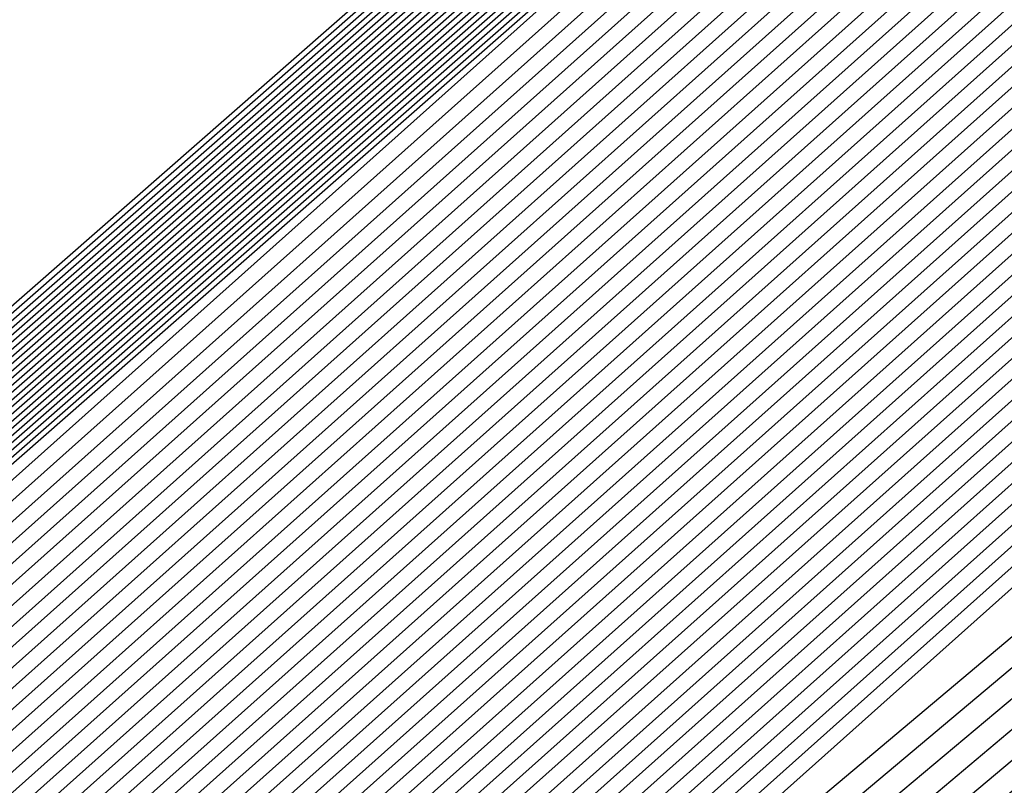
# Model space of a CAD drawing. Extents: x 3249832 to 3255657, y 13789405 to 13793316.
# Tile 722 of 1056: x 3253206.047 to 3253206.182, y 13791255.387 to 13791255.491. Entities that reach past the tile are written whole.
import ezdxf

# ---------------------------------------------------------------- set-up
doc = ezdxf.new("R2010")
doc.units = 0
doc.header["$LTSCALE"] = 100
doc.header["$MEASUREMENT"] = 0
for name, color, linetype in [('GRATIO_03231_CON', 1, 'CONTINUOUS'), ('GRATIO_0323_ICON', 1, 'CONTINUOUS'), ('TARGETS_EAST', 7, 'CONTINUOUS')]:
    doc.layers.add(name, color=color, linetype=linetype)

# ---------------------------------------------------------------- blocks, each defined once
blk = doc.blocks.new('Gratio_032316_contours')
at = {"layer": 'GRATIO_03231_CON', "color": 5, "linetype": 'Continuous', "flags": 128}
for points in [[(3253196.57706, 13791247.03615), (3253203.47105, 13791253.1938), (3253218.75951, 13791266.60126), (3253234.06971, 13791279.98413), (3253242.88772, 13791287.68662), (3253246.13462, 13791290.52731), (3253246.59031, 13791290.94338), (3253246.98083, 13791291.32532), (3253249.81702, 13791293.87697), (3253257.55589, 13791300.7555), (3253271.43068, 13791313.0323), (3253287.77957, 13791327.43574), (3253301.71695, 13791339.60837)], [(3253196.71057, 13791247.15254), (3253203.58621, 13791253.29381), (3253218.83398, 13791266.66558), (3253234.10345, 13791280.01283), (3253242.89801, 13791287.6948), (3253246.13636, 13791290.52784), (3253246.59102, 13791290.94258), (3253246.97413, 13791291.31721), (3253249.75622, 13791293.82018), (3253257.34746, 13791300.56749), (3253270.95757, 13791312.61009), (3253286.99457, 13791326.73875), (3253300.66608, 13791338.67918)], [(3253196.84408, 13791247.26894), (3253203.70137, 13791253.39382), (3253218.90845, 13791266.7299), (3253234.13718, 13791280.04153), (3253242.9083, 13791287.70297), (3253246.13809, 13791290.52836), (3253246.59174, 13791290.94178), (3253246.96742, 13791291.30911), (3253249.69542, 13791293.76339), (3253257.13903, 13791300.37948), (3253270.48445, 13791312.18788), (3253286.20957, 13791326.04177), (3253299.6152, 13791337.74998)], [(3253197.11109, 13791247.50174), (3253203.93169, 13791253.59384), (3253219.0574, 13791266.85855), (3253234.20465, 13791280.09892), (3253242.92888, 13791287.71932), (3253246.14156, 13791290.52941), (3253246.59316, 13791290.94019), (3253246.95401, 13791291.2929), (3253249.57383, 13791293.64981), (3253256.72217, 13791300.00346), (3253269.53822, 13791311.34346), (3253284.63958, 13791324.64781), (3253297.51345, 13791335.89159)], [(3253197.2446, 13791247.61813), (3253204.04685, 13791253.69384), (3253219.13187, 13791266.92287), (3253234.23839, 13791280.12762), (3253242.93918, 13791287.72749), (3253246.1433, 13791290.52994), (3253246.59388, 13791290.9394), (3253246.9473, 13791291.28479), (3253249.51303, 13791293.59302), (3253256.51374, 13791299.81545), (3253269.06511, 13791310.92125), (3253283.85458, 13791323.95083), (3253296.46257, 13791334.9624)], [(3253197.37811, 13791247.73453), (3253204.16201, 13791253.79385), (3253219.20635, 13791266.98719), (3253234.27212, 13791280.15631), (3253242.94947, 13791287.73567), (3253246.14503, 13791290.53046), (3253246.59459, 13791290.9386), (3253246.9406, 13791291.27669), (3253249.45223, 13791293.53623), (3253256.30531, 13791299.62744), (3253268.59199, 13791310.49904), (3253283.06958, 13791323.25385), (3253295.41169, 13791334.0332)], [(3253197.51162, 13791247.85093), (3253204.27717, 13791253.89386), (3253219.28082, 13791267.05151), (3253234.30586, 13791280.18501), (3253242.95976, 13791287.74384), (3253246.14676, 13791290.53099), (3253246.5953, 13791290.9378), (3253246.93389, 13791291.26859), (3253249.39143, 13791293.47944), (3253256.09688, 13791299.43942), (3253268.11888, 13791310.07683), (3253282.28459, 13791322.55687), (3253294.36082, 13791333.10401)], [(3253197.77863, 13791248.08372), (3253204.50749, 13791254.09388), (3253219.42977, 13791267.18016), (3253234.37333, 13791280.2424), (3253242.98034, 13791287.76019), (3253246.15023, 13791290.53204), (3253246.59673, 13791290.93621), (3253246.92048, 13791291.25238), (3253249.26983, 13791293.36586), (3253255.68002, 13791299.0634), (3253267.17265, 13791309.2324), (3253280.71459, 13791321.16291), (3253292.25906, 13791331.24562), (3253298.86322, 13791336.86351)], [(3253197.91214, 13791248.20012), (3253204.62265, 13791254.19388), (3253219.50424, 13791267.24448), (3253234.40706, 13791280.2711), (3253242.99064, 13791287.76837), (3253246.15197, 13791290.53257), (3253246.59744, 13791290.93542), (3253246.91378, 13791291.24427), (3253249.20903, 13791293.30907), (3253255.47159, 13791298.87539), (3253266.69953, 13791308.81019), (3253279.9296, 13791320.46593), (3253291.20819, 13791330.31643), (3253297.66843, 13791335.81202)], [(3253198.04565, 13791248.31651), (3253204.73781, 13791254.29389), (3253219.57872, 13791267.3088), (3253234.4408, 13791280.2998), (3253243.00093, 13791287.77654), (3253246.1537, 13791290.53309), (3253246.59816, 13791290.93462), (3253246.90707, 13791291.23617), (3253249.14823, 13791293.25228), (3253255.26316, 13791298.68738), (3253266.22642, 13791308.38798), (3253279.1446, 13791319.76895), (3253290.15731, 13791329.38723), (3253296.47364, 13791334.76054)], [(3253198.17916, 13791248.43291), (3253204.85297, 13791254.3939), (3253219.65319, 13791267.37312), (3253234.47453, 13791280.32849), (3253243.01122, 13791287.78471), (3253246.15544, 13791290.53362), (3253246.59887, 13791290.93382), (3253246.90036, 13791291.22806), (3253249.08743, 13791293.19549), (3253255.05473, 13791298.49937), (3253265.7533, 13791307.96577), (3253278.3596, 13791319.07197), (3253289.10643, 13791328.45804), (3253295.27885, 13791333.70905)], [(3253198.44617, 13791248.6657), (3253205.08329, 13791254.59392), (3253219.80214, 13791267.50177), (3253234.542, 13791280.38589), (3253243.0318, 13791287.80106), (3253246.15891, 13791290.53467), (3253246.6003, 13791290.93223), (3253246.88695, 13791291.21186), (3253248.96583, 13791293.08191), (3253254.63787, 13791298.12335), (3253264.80707, 13791307.12135), (3253276.7896, 13791317.678), (3253287.00468, 13791326.59965), (3253292.88927, 13791331.60608), (3253295.95133, 13791334.07094)], [(3253198.57968, 13791248.7821), (3253205.19845, 13791254.69392), (3253219.87661, 13791267.56609), (3253234.57574, 13791280.41459), (3253243.04209, 13791287.80924), (3253246.16064, 13791290.53519), (3253246.60101, 13791290.93144), (3253246.88025, 13791291.20375), (3253248.90503, 13791293.02512), (3253254.42944, 13791297.93534), (3253264.33396, 13791306.69914), (3253276.00461, 13791316.98102), (3253285.9538, 13791325.67045), (3253291.69448, 13791330.55459), (3253294.7416, 13791333.01142)], [(3253198.71319, 13791248.8985), (3253205.31361, 13791254.79393), (3253219.95108, 13791267.63041), (3253234.60947, 13791280.44328), (3253243.05239, 13791287.81741), (3253246.16237, 13791290.53572), (3253246.60172, 13791290.93064), (3253246.87354, 13791291.19565), (3253248.84423, 13791292.96834), (3253254.22101, 13791297.74733), (3253263.86084, 13791306.27693), (3253275.21961, 13791316.28404), (3253284.90293, 13791324.74126), (3253290.49969, 13791329.50311), (3253293.53187, 13791331.9519)], [(3253198.8467, 13791249.0149), (3253205.42877, 13791254.89394), (3253220.02556, 13791267.69473), (3253234.64321, 13791280.47198), (3253243.06268, 13791287.82558), (3253246.16411, 13791290.53624), (3253246.60244, 13791290.92984), (3253246.86684, 13791291.18754), (3253248.78343, 13791292.91155), (3253254.01258, 13791297.55932), (3253263.38773, 13791305.85472), (3253274.43461, 13791315.58706), (3253283.85205, 13791323.81207), (3253289.3049, 13791328.45162), (3253292.32214, 13791330.89237), (3253295.39879, 13791333.38715)], [(3253199.11371, 13791249.24769), (3253205.65909, 13791255.09396), (3253220.17451, 13791267.82338), (3253234.71068, 13791280.52937), (3253243.08326, 13791287.84193), (3253246.16758, 13791290.53729), (3253246.60386, 13791290.92825), (3253246.85342, 13791291.17133), (3253248.66183, 13791292.79797), (3253253.59572, 13791297.1833), (3253262.4415, 13791305.01029), (3253272.86462, 13791314.1931), (3253281.7503, 13791321.95368), (3253286.91532, 13791326.34865), (3253289.90268, 13791328.77333), (3253293.18693, 13791331.45768)], [(3253199.24722, 13791249.36409), (3253205.77425, 13791255.19397), (3253220.24898, 13791267.8877), (3253234.74441, 13791280.55807), (3253243.09355, 13791287.85011), (3253246.16931, 13791290.53782), (3253246.60458, 13791290.92746), (3253246.84672, 13791291.16323), (3253248.60103, 13791292.74118), (3253253.38729, 13791296.99529), (3253261.96839, 13791304.58808), (3253272.07962, 13791313.49612), (3253280.69942, 13791321.02448), (3253285.72053, 13791325.29717), (3253288.69295, 13791327.71381), (3253292.081, 13791330.49295), (3253297.61917, 13791335.1971)], [(3253199.38073, 13791249.48048), (3253205.88941, 13791255.29397), (3253220.32345, 13791267.95202), (3253234.77815, 13791280.58677), (3253243.10385, 13791287.85828), (3253246.17105, 13791290.53834), (3253246.60529, 13791290.92666), (3253246.84001, 13791291.15513), (3253248.54023, 13791292.68439), (3253253.17886, 13791296.80728), (3253261.49527, 13791304.16587), (3253271.29462, 13791312.79914), (3253279.64854, 13791320.09529), (3253284.52574, 13791324.24568), (3253287.48322, 13791326.65429), (3253290.97507, 13791329.52822), (3253296.71525, 13791334.41022)], [(3253199.51424, 13791249.59688), (3253206.00457, 13791255.39398), (3253220.39793, 13791268.01634), (3253234.81188, 13791280.61546), (3253243.11414, 13791287.86646), (3253246.17278, 13791290.53887), (3253246.606, 13791290.92586), (3253246.83331, 13791291.14702), (3253248.47943, 13791292.6276), (3253252.97044, 13791296.61927), (3253261.02215, 13791303.74366), (3253270.50962, 13791312.10216), (3253278.59767, 13791319.16609), (3253283.33095, 13791323.1942), (3253286.27349, 13791325.59476), (3253289.86914, 13791328.56348), (3253295.81132, 13791333.62334)], [(3253199.78125, 13791249.82967), (3253206.23489, 13791255.594), (3253220.54687, 13791268.14499), (3253234.87935, 13791280.67286), (3253243.13472, 13791287.8828), (3253246.17625, 13791290.53992), (3253246.60743, 13791290.92427), (3253246.8199, 13791291.13081), (3253248.35784, 13791292.51402), (3253252.55358, 13791296.24325), (3253260.07593, 13791302.89924), (3253268.93963, 13791310.70819), (3253276.49591, 13791317.3077), (3253280.94137, 13791321.09123), (3253283.85403, 13791323.47572), (3253287.65728, 13791326.63402), (3253294.00347, 13791332.04958)], [(3253199.91476, 13791249.94607), (3253206.35005, 13791255.69401), (3253220.62135, 13791268.20931), (3253234.91309, 13791280.70156), (3253243.14501, 13791287.89098), (3253246.17798, 13791290.54045), (3253246.60814, 13791290.92348), (3253246.81319, 13791291.12271), (3253248.29704, 13791292.45723), (3253252.34515, 13791296.05524), (3253259.60281, 13791302.47703), (3253268.15463, 13791310.01121), (3253275.44504, 13791316.37851), (3253279.74658, 13791320.03974), (3253282.6443, 13791322.4162), (3253286.55135, 13791325.66929), (3253293.09954, 13791331.2627), (3253300.79521, 13791337.86923)], [(3253200.04827, 13791250.06247), (3253206.46521, 13791255.79401), (3253220.69582, 13791268.27363), (3253234.94682, 13791280.73025), (3253243.15531, 13791287.89915), (3253246.17972, 13791290.54097), (3253246.60886, 13791290.92268), (3253246.80649, 13791291.1146), (3253248.23624, 13791292.40044), (3253252.13672, 13791295.86723), (3253259.1297, 13791302.05482), (3253267.36963, 13791309.31423), (3253274.39416, 13791315.44932), (3253278.55179, 13791318.98826), (3253281.43456, 13791321.35667), (3253285.44542, 13791324.70455), (3253292.19561, 13791330.47582), (3253300.12972, 13791337.29016)], [(3253200.18178, 13791250.17887), (3253206.58037, 13791255.89402), (3253220.77029, 13791268.33795), (3253234.98056, 13791280.75895), (3253243.1656, 13791287.90733), (3253246.18145, 13791290.5415), (3253246.60957, 13791290.92188), (3253246.79978, 13791291.1065), (3253248.17544, 13791292.34365), (3253251.92829, 13791295.67922), (3253258.65658, 13791301.63261), (3253266.58464, 13791308.61725), (3253273.34328, 13791314.52012), (3253277.357, 13791317.93677), (3253280.22483, 13791320.29715), (3253284.33949, 13791323.73982), (3253291.29169, 13791329.68894), (3253299.46423, 13791336.71108)], [(3253200.44879, 13791250.41166), (3253206.81069, 13791256.09404), (3253220.91924, 13791268.4666), (3253235.04803, 13791280.81634), (3253243.18618, 13791287.92368), (3253246.18492, 13791290.54255), (3253246.611, 13791290.92029), (3253246.78637, 13791291.09029), (3253248.05384, 13791292.23007), (3253251.51143, 13791295.3032), (3253257.71035, 13791300.78818), (3253265.01464, 13791307.22329), (3253271.24153, 13791312.66173), (3253274.96742, 13791315.8338), (3253277.80537, 13791318.17811), (3253282.12763, 13791321.81036), (3253289.48383, 13791328.11518), (3253298.13324, 13791335.55292)], [(3253200.5823, 13791250.52806), (3253206.92586, 13791256.19405), (3253220.99372, 13791268.53092), (3253235.08176, 13791280.84504), (3253243.19647, 13791287.93185), (3253246.18666, 13791290.54307), (3253246.61171, 13791290.9195), (3253246.77966, 13791291.08219), (3253247.99304, 13791292.17328), (3253251.303, 13791295.11519), (3253257.23724, 13791300.36597), (3253264.22964, 13791306.52631), (3253270.19065, 13791311.73254), (3253273.77263, 13791314.78231), (3253276.59564, 13791317.11859), (3253281.0217, 13791320.84562), (3253288.57991, 13791327.3283), (3253297.46775, 13791334.97385)], [(3253200.71581, 13791250.64445), (3253207.04102, 13791256.29406), (3253221.06819, 13791268.59524), (3253235.1155, 13791280.87374), (3253243.20676, 13791287.94002), (3253246.18839, 13791290.5436), (3253246.61242, 13791290.9187), (3253246.77296, 13791291.07408), (3253247.93224, 13791292.11649), (3253251.09457, 13791294.92718), (3253256.76412, 13791299.94376), (3253263.44465, 13791305.82933), (3253269.13978, 13791310.80334), (3253272.57784, 13791313.73083), (3253275.38591, 13791316.05906), (3253279.91577, 13791319.88089), (3253287.67598, 13791326.54142), (3253296.80226, 13791334.39477)], [(3253200.84932, 13791250.76085), (3253207.15618, 13791256.39406), (3253221.14266, 13791268.65956), (3253235.14923, 13791280.90243), (3253243.21706, 13791287.9482), (3253246.19012, 13791290.54412), (3253246.61314, 13791290.9179), (3253246.76625, 13791291.06598), (3253247.87144, 13791292.0597), (3253250.88614, 13791294.73917), (3253256.29101, 13791299.52155), (3253262.65965, 13791305.13235), (3253268.0889, 13791309.87415), (3253271.38305, 13791312.67934), (3253274.17618, 13791314.99954), (3253278.80984, 13791318.91616), (3253286.77206, 13791325.75454), (3253296.13677, 13791333.81569)], [(3253201.11633, 13791250.99365), (3253207.3865, 13791256.59408), (3253221.29161, 13791268.78821), (3253235.2167, 13791280.95983), (3253243.23764, 13791287.96455), (3253246.19359, 13791290.54517), (3253246.61456, 13791290.91631), (3253246.75284, 13791291.04977), (3253247.74984, 13791291.94612), (3253250.46928, 13791294.36315), (3253255.34478, 13791298.67713), (3253261.08965, 13791303.73839), (3253265.98715, 13791308.01576), (3253268.99347, 13791310.57637), (3253271.75672, 13791312.8805), (3253276.59798, 13791316.9867), (3253284.9642, 13791324.18078), (3253294.80578, 13791332.65754)], [(3253201.24984, 13791251.11004), (3253207.50166, 13791256.69409), (3253221.36608, 13791268.85253), (3253235.25044, 13791280.98852), (3253243.24793, 13791287.97272), (3253246.19533, 13791290.5457), (3253246.61528, 13791290.91552), (3253246.74613, 13791291.04167), (3253247.68904, 13791291.88933), (3253250.26085, 13791294.17514), (3253254.87166, 13791298.25492), (3253260.30466, 13791303.04141), (3253264.93627, 13791307.08657), (3253267.79868, 13791309.52489), (3253270.54699, 13791311.82097), (3253275.49205, 13791316.02196), (3253284.06028, 13791323.3939), (3253294.14029, 13791332.07846)], [(3253201.38335, 13791251.22644), (3253207.61682, 13791256.7941), (3253221.44056, 13791268.91685), (3253235.28417, 13791281.01722), (3253243.25822, 13791287.9809), (3253246.19706, 13791290.54622), (3253246.61599, 13791290.91472), (3253246.73943, 13791291.03356), (3253247.62824, 13791291.83254), (3253250.05242, 13791293.98713), (3253254.39855, 13791297.83271), (3253259.51966, 13791302.34443), (3253263.88539, 13791306.15737), (3253266.60389, 13791308.4734), (3253269.33726, 13791310.76145), (3253274.38613, 13791315.05723), (3253283.15635, 13791322.60702), (3253293.4748, 13791331.49938)], [(3253201.51686, 13791251.34284), (3253207.73198, 13791256.8941), (3253221.51503, 13791268.98117), (3253235.31791, 13791281.04592), (3253243.26852, 13791287.98907), (3253246.1988, 13791290.54675), (3253246.6167, 13791290.91393), (3253246.73272, 13791291.02546), (3253247.56744, 13791291.77576), (3253249.84399, 13791293.79912), (3253253.92543, 13791297.41049), (3253258.73466, 13791301.64744), (3253262.83452, 13791305.22818), (3253265.4091, 13791307.42192), (3253268.12753, 13791309.70193), (3253273.2802, 13791314.0925), (3253282.25242, 13791321.82014), (3253292.80931, 13791330.9203), (3253301.81088, 13791338.63068)], [(3253201.78387, 13791251.57563), (3253207.9623, 13791257.09412), (3253221.66398, 13791269.10982), (3253235.38538, 13791281.10331), (3253243.2891, 13791288.00542), (3253246.20227, 13791290.5478), (3253246.61813, 13791290.91233), (3253246.71931, 13791291.00925), (3253247.44584, 13791291.66218), (3253249.42713, 13791293.4231), (3253252.9792, 13791296.56607), (3253257.16467, 13791300.25348), (3253260.73276, 13791303.36979), (3253263.01952, 13791305.31895), (3253265.70807, 13791307.58288), (3253271.06834, 13791312.16303), (3253280.44457, 13791320.24638), (3253291.47832, 13791329.76215), (3253300.88547, 13791337.82513)], [(3253201.91738, 13791251.69203), (3253208.07746, 13791257.19413), (3253221.73845, 13791269.17414), (3253235.41911, 13791281.13201), (3253243.29939, 13791288.01359), (3253246.204, 13791290.54832), (3253246.61884, 13791290.91154), (3253246.71261, 13791291.00114), (3253247.38504, 13791291.60539), (3253249.2187, 13791293.23509), (3253252.50609, 13791296.14386), (3253256.37967, 13791299.5565), (3253259.68189, 13791302.44059), (3253261.82473, 13791304.26746), (3253264.49834, 13791306.52336), (3253269.96241, 13791311.1983), (3253279.54064, 13791319.4595), (3253290.81283, 13791329.18307), (3253300.42277, 13791337.42236)], [(3253202.05089, 13791251.80842), (3253208.19262, 13791257.29414), (3253221.81293, 13791269.23846), (3253235.45285, 13791281.16071), (3253243.30968, 13791288.02177), (3253246.20573, 13791290.54885), (3253246.61956, 13791290.91074), (3253246.7059, 13791290.99304), (3253247.32424, 13791291.5486), (3253249.01027, 13791293.04708), (3253252.03297, 13791295.72165), (3253255.59467, 13791298.85952), (3253258.63101, 13791301.5114), (3253260.62994, 13791303.21597), (3253263.28861, 13791305.46384), (3253268.85648, 13791310.23357), (3253278.63672, 13791318.67262), (3253290.14734, 13791328.60399), (3253299.96006, 13791337.01958)], [(3253222.18973, 13791268.9562), (3253208.47101, 13791257.20698), (3253202.18439, 13791251.92482), (3253202.18439, 13791251.92482), (3253208.30778, 13791257.39414), (3253221.8874, 13791269.30278)], [(3253222.33685, 13791269.08692), (3253208.70035, 13791257.40813), (3253202.45141, 13791252.15761), (3253202.45141, 13791252.15761), (3253208.5381, 13791257.59416), (3253222.03635, 13791269.43142)], [(3253222.41042, 13791269.15229), (3253208.81502, 13791257.50869), (3253202.58492, 13791252.27401), (3253202.58492, 13791252.27401), (3253208.65326, 13791257.69417), (3253222.11082, 13791269.49575)], [(3253222.48398, 13791269.21765), (3253208.92969, 13791257.60926), (3253202.71843, 13791252.39041), (3253202.71843, 13791252.39041), (3253208.76842, 13791257.79418), (3253222.18529, 13791269.56007)], [(3253222.55754, 13791269.28301), (3253209.04436, 13791257.70983), (3253202.85194, 13791252.50681), (3253202.85193, 13791252.50681), (3253208.88358, 13791257.89419), (3253222.25977, 13791269.62439)], [(3253222.70467, 13791269.41374), (3253209.2737, 13791257.91097), (3253203.11895, 13791252.7396), (3253203.11895, 13791252.7396), (3253209.1139, 13791258.0942), (3253222.40871, 13791269.75304)], [(3253222.77823, 13791269.4791), (3253209.38837, 13791258.01154), (3253203.25246, 13791252.856), (3253203.25246, 13791252.856), (3253209.22906, 13791258.19421), (3253222.48319, 13791269.81736)], [(3253222.8518, 13791269.54447), (3253209.50304, 13791258.11211), (3253203.38597, 13791252.97239), (3253203.38597, 13791252.97239), (3253209.34422, 13791258.29422), (3253222.55766, 13791269.88168)], [(3253222.92536, 13791269.60983), (3253209.61771, 13791258.21268), (3253203.51947, 13791253.08879), (3253203.51947, 13791253.08879), (3253209.45938, 13791258.39423), (3253222.63214, 13791269.946)], [(3253294.55593, 13791331.78482), (3253282.65133, 13791321.30274), (3253268.6032, 13791309.01445), (3253256.6338, 13791298.60027), (3253249.91373, 13791292.81609), (3253247.40711, 13791290.71997), (3253247.02638, 13791290.44557), (3253246.62867, 13791290.09727), (3253243.8498, 13791287.66252), (3253236.27025, 13791281.09954), (3253223.07249, 13791269.74056), (3253209.84706, 13791258.41382), (3253203.78649, 13791253.32159), (3253203.78649, 13791253.32159), (3253209.68971, 13791258.59423), (3253222.78114, 13791270.07458), (3253235.89161, 13791281.53353), (3253243.79641, 13791288.43297), (3253249.04881, 13791292.99861), (3253256.14655, 13791299.14707), (3253268.13516, 13791309.52901), (3253282.25127, 13791321.73092), (3253294.2793, 13791332.07331)], [(3253294.30341, 13791331.56698), (3253282.46184, 13791321.1404), (3253268.48808, 13791308.91717), (3253256.58203, 13791298.55815), (3253249.89752, 13791292.80461), (3253247.40414, 13791290.71961), (3253247.02543, 13791290.44664), (3253246.629, 13791290.09938), (3253243.85878, 13791287.67218), (3253236.30279, 13791281.1296), (3253223.14605, 13791269.80592), (3253209.96173, 13791258.51439), (3253203.92, 13791253.43798), (3253203.92, 13791253.43798), (3253209.80487, 13791258.69424), (3253222.85565, 13791270.13885), (3253235.92547, 13791281.56208), (3253243.80512, 13791288.43921), (3253249.03601, 13791292.98573), (3253256.09723, 13791299.1022), (3253268.02248, 13791309.42905), (3253282.06389, 13791321.56632), (3253294.02824, 13791331.85395)], [(3253294.05089, 13791331.34915), (3253282.27235, 13791320.97806), (3253268.37296, 13791308.8199), (3253256.53026, 13791298.51602), (3253249.8813, 13791292.79314), (3253247.40117, 13791290.71925), (3253247.02448, 13791290.44772), (3253246.62933, 13791290.10149), (3253243.86776, 13791287.68184), (3253236.33533, 13791281.15966), (3253223.21961, 13791269.87129), (3253210.0764, 13791258.61496), (3253204.05351, 13791253.55438), (3253204.05351, 13791253.55438), (3253209.92004, 13791258.79424), (3253222.93017, 13791270.20313), (3253235.95934, 13791281.59062), (3253243.81382, 13791288.44544), (3253249.02321, 13791292.97286), (3253256.04791, 13791299.05733), (3253267.90979, 13791309.32909), (3253281.87651, 13791321.40172), (3253293.77719, 13791331.63458)], [(3253293.79837, 13791331.13131), (3253282.08285, 13791320.81572), (3253268.25784, 13791308.72262), (3253256.47849, 13791298.4739), (3253249.86508, 13791292.78166), (3253247.39821, 13791290.71889), (3253247.02354, 13791290.4488), (3253246.62966, 13791290.1036), (3253243.87675, 13791287.6915), (3253236.36787, 13791281.18972), (3253223.29318, 13791269.93665), (3253210.19107, 13791258.71553), (3253204.18702, 13791253.67078), (3253204.18701, 13791253.67078), (3253210.0352, 13791258.89424), (3253223.00468, 13791270.26741), (3253235.9932, 13791281.61917), (3253243.82253, 13791288.45167), (3253249.01041, 13791292.95999), (3253255.9986, 13791299.01245), (3253267.79711, 13791309.22914), (3253281.68913, 13791321.23712), (3253293.52613, 13791331.41522)], [(3253281.70387, 13791320.49104), (3253268.02759, 13791308.52807), (3253256.37495, 13791298.38965), (3253249.83265, 13791292.75871), (3253247.39227, 13791290.71816), (3253247.02165, 13791290.45095), (3253246.63032, 13791290.10782), (3253243.89471, 13791287.71083), (3253236.43295, 13791281.24983), (3253223.4403, 13791270.06738), (3253210.42041, 13791258.91666), (3253204.45403, 13791253.90357), (3253204.45403, 13791253.90357), (3253210.2655, 13791259.09429), (3253223.15342, 13791270.39627), (3253236.05998, 13791281.67732), (3253243.49467, 13791288.16911), (3253246.23629, 13791290.55891), (3253246.63094, 13791290.89792), (3253246.97688, 13791291.19282), (3253249.38096, 13791293.27243), (3253255.90221, 13791298.92109), (3253267.57241, 13791309.02875), (3253281.31446, 13791320.90786)], [(3253281.51437, 13791320.3287), (3253267.91246, 13791308.4308), (3253256.32319, 13791298.34753), (3253249.81643, 13791292.74723), (3253247.38931, 13791290.7178), (3253247.0207, 13791290.45203), (3253246.63065, 13791290.10993), (3253243.90369, 13791287.72049), (3253236.4655, 13791281.27989), (3253223.51387, 13791270.13274), (3253210.53508, 13791259.01723), (3253204.58754, 13791254.01997), (3253204.58754, 13791254.01997), (3253210.38066, 13791259.1943), (3253223.22789, 13791270.4606), (3253236.0937, 13791281.70603), (3253243.50493, 13791288.17732), (3253246.23793, 13791290.55953), (3253246.63143, 13791290.89735), (3253246.97568, 13791291.19044), (3253249.36691, 13791293.25849), (3253255.85289, 13791298.87622), (3253267.45972, 13791308.92879), (3253281.12708, 13791320.74326)], [(3253281.32488, 13791320.16636), (3253267.79734, 13791308.33352), (3253256.27142, 13791298.30541), (3253249.80022, 13791292.73576), (3253247.38634, 13791290.71744), (3253247.01976, 13791290.4531), (3253246.63098, 13791290.11204), (3253243.91267, 13791287.73015), (3253236.49804, 13791281.30995), (3253223.58743, 13791270.1981), (3253210.64975, 13791259.1178), (3253204.72105, 13791254.13636), (3253204.72105, 13791254.13637), (3253210.49582, 13791259.2943), (3253223.30236, 13791270.52492), (3253236.12742, 13791281.73474), (3253243.51518, 13791288.18552), (3253246.23956, 13791290.56015), (3253246.63193, 13791290.89678), (3253246.97448, 13791291.18805), (3253249.35287, 13791293.24455), (3253255.80356, 13791298.83135), (3253267.34704, 13791308.82884), (3253280.9397, 13791320.57865)], [(3253281.13539, 13791320.00402), (3253267.68222, 13791308.23625), (3253256.21965, 13791298.26328), (3253249.784, 13791292.72428), (3253247.38337, 13791290.71708), (3253247.01881, 13791290.45418), (3253246.63131, 13791290.11416), (3253243.92165, 13791287.73981), (3253236.53058, 13791281.34001), (3253223.66099, 13791270.26347), (3253210.76442, 13791259.21837), (3253204.85455, 13791254.25276), (3253204.85455, 13791254.25276), (3253210.61098, 13791259.39431), (3253223.37683, 13791270.58925), (3253236.16114, 13791281.76345), (3253243.52543, 13791288.19373), (3253246.2412, 13791290.56077), (3253246.63242, 13791290.89621), (3253246.97329, 13791291.18567), (3253249.33882, 13791293.23061), (3253255.75424, 13791298.78648), (3253267.23435, 13791308.72888), (3253280.75231, 13791320.41405)], [(3253267.45197, 13791308.0417), (3253256.11611, 13791298.17904), (3253249.75157, 13791292.70133), (3253247.37744, 13791290.71635), (3253247.01692, 13791290.45633), (3253246.63197, 13791290.11838), (3253243.93961, 13791287.75913), (3253236.59567, 13791281.40012), (3253223.80812, 13791270.3942), (3253210.99376, 13791259.41951), (3253205.12157, 13791254.48556), (3253205.12157, 13791254.48556), (3253210.84129, 13791259.59433), (3253223.52577, 13791270.7179), (3253236.22858, 13791281.82086), (3253243.54593, 13791288.21014), (3253246.24446, 13791290.562), (3253246.6334, 13791290.89508), (3253246.97089, 13791291.1809), (3253249.31072, 13791293.20273), (3253255.65559, 13791298.69674), (3253267.00898, 13791308.52897)], [(3253267.33685, 13791307.94442), (3253256.06434, 13791298.13691), (3253249.73535, 13791292.68985), (3253247.37447, 13791290.71599), (3253247.01598, 13791290.45741), (3253246.6323, 13791290.12049), (3253243.9486, 13791287.76879), (3253236.62821, 13791281.43018), (3253223.88168, 13791270.45956), (3253211.10843, 13791259.52008), (3253205.25508, 13791254.60195), (3253205.25508, 13791254.60195), (3253210.95645, 13791259.69434), (3253223.60023, 13791270.78223), (3253236.2623, 13791281.84957), (3253243.55619, 13791288.21834), (3253246.2461, 13791290.56262), (3253246.63389, 13791290.89451), (3253246.96969, 13791291.17852), (3253249.29667, 13791293.18879), (3253255.60626, 13791298.65187), (3253266.8963, 13791308.42902)], [(3253267.22172, 13791307.84715), (3253256.01257, 13791298.09479), (3253249.71913, 13791292.67838), (3253247.37151, 13791290.71563), (3253247.01503, 13791290.45848), (3253246.63263, 13791290.1226), (3253243.95758, 13791287.77846), (3253236.66075, 13791281.46024), (3253223.95525, 13791270.52492), (3253211.2231, 13791259.62065), (3253205.38858, 13791254.71835), (3253205.38859, 13791254.71835), (3253211.07161, 13791259.79435), (3253223.6747, 13791270.84655), (3253236.29602, 13791281.87828), (3253243.56644, 13791288.22655), (3253246.24773, 13791290.56324), (3253246.63439, 13791290.89394), (3253246.9685, 13791291.17613), (3253249.28262, 13791293.17485), (3253255.55694, 13791298.607), (3253266.78361, 13791308.32906)], [(3253267.1066, 13791307.74987), (3253255.96081, 13791298.05266), (3253249.70292, 13791292.6669), (3253247.36854, 13791290.71526), (3253247.01409, 13791290.45956), (3253246.63296, 13791290.12471), (3253243.96656, 13791287.78812), (3253236.69329, 13791281.49029), (3253224.02881, 13791270.59029), (3253211.33777, 13791259.72122), (3253205.52209, 13791254.83475), (3253205.52209, 13791254.83475), (3253211.18677, 13791259.89435), (3253223.74917, 13791270.91088), (3253236.32974, 13791281.90699), (3253243.57669, 13791288.23475), (3253246.24937, 13791290.56386), (3253246.63488, 13791290.89337), (3253246.9673, 13791291.17375), (3253249.26858, 13791293.16091), (3253255.50762, 13791298.56213), (3253266.67093, 13791308.22911)], [(3253266.87636, 13791307.55532), (3253255.85727, 13791297.96842), (3253249.67048, 13791292.64395), (3253247.36261, 13791290.71454), (3253247.01219, 13791290.46171), (3253246.63362, 13791290.12893), (3253243.98452, 13791287.80744), (3253236.75838, 13791281.55041), (3253224.17594, 13791270.72101), (3253211.56711, 13791259.92236), (3253205.78911, 13791255.06754), (3253205.78911, 13791255.06754), (3253211.41709, 13791260.09437), (3253223.89811, 13791271.03953), (3253236.39717, 13791281.9644), (3253243.59719, 13791288.25117), (3253246.25263, 13791290.56509), (3253246.63586, 13791290.89224), (3253246.96491, 13791291.16898), (3253249.24048, 13791293.13303), (3253255.40897, 13791298.4724), (3253266.44556, 13791308.0292)], [(3253266.76123, 13791307.45805), (3253255.8055, 13791297.92629), (3253249.65427, 13791292.63247), (3253247.35964, 13791290.71418), (3253247.01125, 13791290.46279), (3253246.63395, 13791290.13104), (3253243.9935, 13791287.8171), (3253236.79092, 13791281.58047), (3253224.2495, 13791270.78638), (3253211.68179, 13791260.02293), (3253205.92262, 13791255.18394), (3253205.92262, 13791255.18394), (3253211.53225, 13791260.19438), (3253223.97258, 13791271.10386), (3253236.43089, 13791281.99311), (3253243.60744, 13791288.25937), (3253246.25427, 13791290.56571), (3253246.63635, 13791290.89167), (3253246.96371, 13791291.1666), (3253249.22643, 13791293.11909), (3253255.35964, 13791298.42753), (3253266.33287, 13791307.92924)], [(3253266.64611, 13791307.36077), (3253255.75373, 13791297.88417), (3253249.63805, 13791292.621), (3253247.35667, 13791290.71382), (3253247.0103, 13791290.46387), (3253246.63428, 13791290.13316), (3253244.00248, 13791287.82676), (3253236.82346, 13791281.61053), (3253224.32306, 13791270.85174), (3253211.79646, 13791260.1235), (3253206.05613, 13791255.30034), (3253206.05613, 13791255.30033), (3253211.64741, 13791260.29439), (3253224.04705, 13791271.16818), (3253236.46461, 13791282.02182), (3253243.6177, 13791288.26758), (3253246.2559, 13791290.56633), (3253246.63684, 13791290.8911), (3253246.96251, 13791291.16422), (3253249.21238, 13791293.10515), (3253255.31032, 13791298.38266), (3253266.22019, 13791307.82929)]]:
    blk.add_lwpolyline(points, dxfattribs=at)
at = {"layer": 'GRATIO_0323_ICON', "color": 7, "linetype": 'Continuous', "flags": 128}
for points in [[(3253196.97758, 13791247.38534), (3253203.81653, 13791253.49383), (3253218.98293, 13791266.79423), (3253234.17092, 13791280.07022), (3253242.91859, 13791287.71115), (3253246.13983, 13791290.52889), (3253246.59245, 13791290.94099), (3253246.96072, 13791291.301), (3253249.63462, 13791293.7066), (3253256.9306, 13791300.19147), (3253270.01134, 13791311.76567), (3253285.42458, 13791325.34479), (3253298.56432, 13791336.82079)], [(3253197.64512, 13791247.96732), (3253204.39233, 13791253.99387), (3253219.3553, 13791267.11584), (3253234.33959, 13791280.21371), (3253242.97005, 13791287.75202), (3253246.1485, 13791290.53152), (3253246.59602, 13791290.93701), (3253246.92719, 13791291.26048), (3253249.33063, 13791293.42265), (3253255.88845, 13791299.25141), (3253267.64576, 13791309.65462), (3253281.49959, 13791321.85989), (3253293.30994, 13791332.17482)], [(3253198.31266, 13791248.54931), (3253204.96813, 13791254.49391), (3253219.72766, 13791267.43745), (3253234.50827, 13791280.35719), (3253243.02151, 13791287.79289), (3253246.15717, 13791290.53414), (3253246.59958, 13791290.93303), (3253246.89366, 13791291.21996), (3253249.02663, 13791293.1387), (3253254.8463, 13791298.31136), (3253265.28019, 13791307.54356), (3253277.5746, 13791318.37498), (3253288.05556, 13791327.52884), (3253294.08406, 13791332.65756)], [(3253198.9802, 13791249.13129), (3253205.54393, 13791254.99395), (3253220.10003, 13791267.75905), (3253234.67694, 13791280.50068), (3253243.07297, 13791287.83376), (3253246.16584, 13791290.53677), (3253246.60315, 13791290.92905), (3253246.86013, 13791291.17944), (3253248.72263, 13791292.85476), (3253253.80415, 13791297.37131), (3253262.91461, 13791305.43251), (3253273.64961, 13791314.89008), (3253282.80117, 13791322.88287), (3253288.11011, 13791327.40014), (3253291.11241, 13791329.83285), (3253294.29286, 13791332.42241)], [(3253199.64774, 13791249.71328), (3253206.11974, 13791255.49399), (3253220.4724, 13791268.08067), (3253234.84562, 13791280.64416), (3253243.12443, 13791287.87463), (3253246.17452, 13791290.53939), (3253246.60672, 13791290.92507), (3253246.8266, 13791291.13892), (3253248.41864, 13791292.57081), (3253252.76201, 13791296.43126), (3253260.54904, 13791303.32145), (3253269.72463, 13791311.40518), (3253277.54679, 13791318.2369), (3253282.13616, 13791322.14271), (3253285.06376, 13791324.53524), (3253288.76321, 13791327.59875), (3253294.90739, 13791332.83646)], [(3253200.31528, 13791250.29526), (3253206.69554, 13791255.99403), (3253220.84477, 13791268.40227), (3253235.01429, 13791280.78765), (3253243.17589, 13791287.9155), (3253246.18319, 13791290.54202), (3253246.61028, 13791290.92109), (3253246.79307, 13791291.0984), (3253248.11464, 13791292.28686), (3253251.71986, 13791295.49121), (3253258.18347, 13791301.21039), (3253265.79964, 13791307.92027), (3253272.29241, 13791313.59093), (3253276.16221, 13791316.88528), (3253279.0151, 13791319.23763), (3253283.23356, 13791322.77509), (3253290.38776, 13791328.90206), (3253298.79874, 13791336.132)], [(3253200.98282, 13791250.87725), (3253207.27134, 13791256.49407), (3253221.21714, 13791268.72389), (3253235.18297, 13791280.93113), (3253243.22735, 13791287.95637), (3253246.19186, 13791290.54465), (3253246.61385, 13791290.91711), (3253246.75955, 13791291.05787), (3253247.81064, 13791292.00291), (3253250.67771, 13791294.55116), (3253255.81789, 13791299.09934), (3253261.87465, 13791304.43537), (3253267.03802, 13791308.94496), (3253270.18826, 13791311.62786), (3253272.96645, 13791313.94002), (3253277.70391, 13791317.95143), (3253285.86813, 13791324.96766), (3253295.47128, 13791333.23661)], [(3253201.65036, 13791251.45923), (3253207.84714, 13791256.99411), (3253221.5895, 13791269.04549), (3253235.35164, 13791281.07462), (3253243.27881, 13791287.99724), (3253246.20053, 13791290.54727), (3253246.61742, 13791290.91313), (3253246.72602, 13791291.01735), (3253247.50664, 13791291.71897), (3253249.63556, 13791293.61111), (3253253.45232, 13791296.98828), (3253257.94966, 13791300.95046), (3253261.78364, 13791304.29898), (3253264.21431, 13791306.37043), (3253266.9178, 13791308.64241), (3253272.17427, 13791313.12777), (3253281.3485, 13791321.03326), (3253292.14381, 13791330.34122), (3253301.34818, 13791338.22791)], [(3253222.26329, 13791269.02156), (3253208.58568, 13791257.30755), (3253202.3179, 13791252.04122), (3253202.3179, 13791252.04122), (3253208.42294, 13791257.49415), (3253221.96187, 13791269.36711)], [(3253222.63111, 13791269.34838), (3253209.15903, 13791257.8104), (3253202.98544, 13791252.6232), (3253202.98544, 13791252.6232), (3253208.99874, 13791257.99419), (3253222.33424, 13791269.68871)], [(3253294.80845, 13791332.00265), (3253282.84083, 13791321.46507), (3253268.71833, 13791309.11172), (3253256.68557, 13791298.6424), (3253249.92995, 13791292.82756), (3253247.41007, 13791290.72034), (3253247.02732, 13791290.44449), (3253246.62834, 13791290.09516), (3253243.84082, 13791287.65286), (3253236.2377, 13791281.06949), (3253222.99892, 13791269.67519), (3253209.73238, 13791258.31325), (3253203.65298, 13791253.20519), (3253203.65298, 13791253.20519), (3253209.57454, 13791258.49423), (3253222.70663, 13791270.0103), (3253235.85774, 13791281.50498), (3253243.7877, 13791288.42674), (3253249.0616, 13791293.01148), (3253256.19586, 13791299.19195), (3253268.24784, 13791309.62896), (3253282.43865, 13791321.89552), (3253294.53035, 13791332.29267)], [(3253281.89336, 13791320.65338), (3253268.14271, 13791308.62535), (3253256.42672, 13791298.43178), (3253249.84887, 13791292.77018), (3253247.39524, 13791290.71852), (3253247.02259, 13791290.44987), (3253246.62999, 13791290.10571), (3253243.88573, 13791287.70117), (3253236.40041, 13791281.21978), (3253223.36674, 13791270.00201), (3253210.30574, 13791258.8161), (3253204.32052, 13791253.78717), (3253204.32052, 13791253.78717), (3253210.15034, 13791258.99428), (3253223.07895, 13791270.33195), (3253236.02626, 13791281.64861), (3253243.48442, 13791288.1609), (3253246.23466, 13791290.5583), (3253246.63045, 13791290.89848), (3253246.97808, 13791291.1952), (3253249.39501, 13791293.28637), (3253255.95153, 13791298.96595), (3253267.68509, 13791309.1287), (3253281.50184, 13791321.07246)], [(3253280.94589, 13791319.84168), (3253267.5671, 13791308.13897), (3253256.16788, 13791298.22116), (3253249.76778, 13791292.7128), (3253247.38041, 13791290.71671), (3253247.01787, 13791290.45526), (3253246.63164, 13791290.11627), (3253243.93063, 13791287.74947), (3253236.56312, 13791281.37006), (3253223.73456, 13791270.32883), (3253210.87909, 13791259.31894), (3253204.98806, 13791254.36916), (3253204.98806, 13791254.36916), (3253210.72614, 13791259.49432), (3253223.4513, 13791270.65358), (3253236.19486, 13791281.79216), (3253243.53568, 13791288.20193), (3253246.24283, 13791290.56139), (3253246.63291, 13791290.89565), (3253246.97209, 13791291.18328), (3253249.32477, 13791293.21667), (3253255.70491, 13791298.74161), (3253267.12167, 13791308.62893), (3253280.56493, 13791320.24945)], [(3253266.99148, 13791307.6526), (3253255.90904, 13791298.01054), (3253249.6867, 13791292.65542), (3253247.36557, 13791290.7149), (3253247.01314, 13791290.46064), (3253246.63329, 13791290.12682), (3253243.97554, 13791287.79778), (3253236.72583, 13791281.52035), (3253224.10237, 13791270.65565), (3253211.45244, 13791259.82179), (3253205.6556, 13791254.95114), (3253205.6556, 13791254.95114), (3253211.30193, 13791259.99436), (3253223.82364, 13791270.9752), (3253236.36345, 13791281.93569), (3253243.58694, 13791288.24296), (3253246.251, 13791290.56448), (3253246.63537, 13791290.89281), (3253246.9661, 13791291.17137), (3253249.25453, 13791293.14697), (3253255.45829, 13791298.51727), (3253266.55824, 13791308.12915)]]:
    blk.add_lwpolyline(points, dxfattribs=at)

msp = doc.modelspace()

# ---------------------------------------------------------------- block references
at = {"layer": 'TARGETS_EAST'}
msp.add_blockref('Gratio_032316_contours', (0, 0), dxfattribs=at)

doc.saveas('drawing.dxf')
